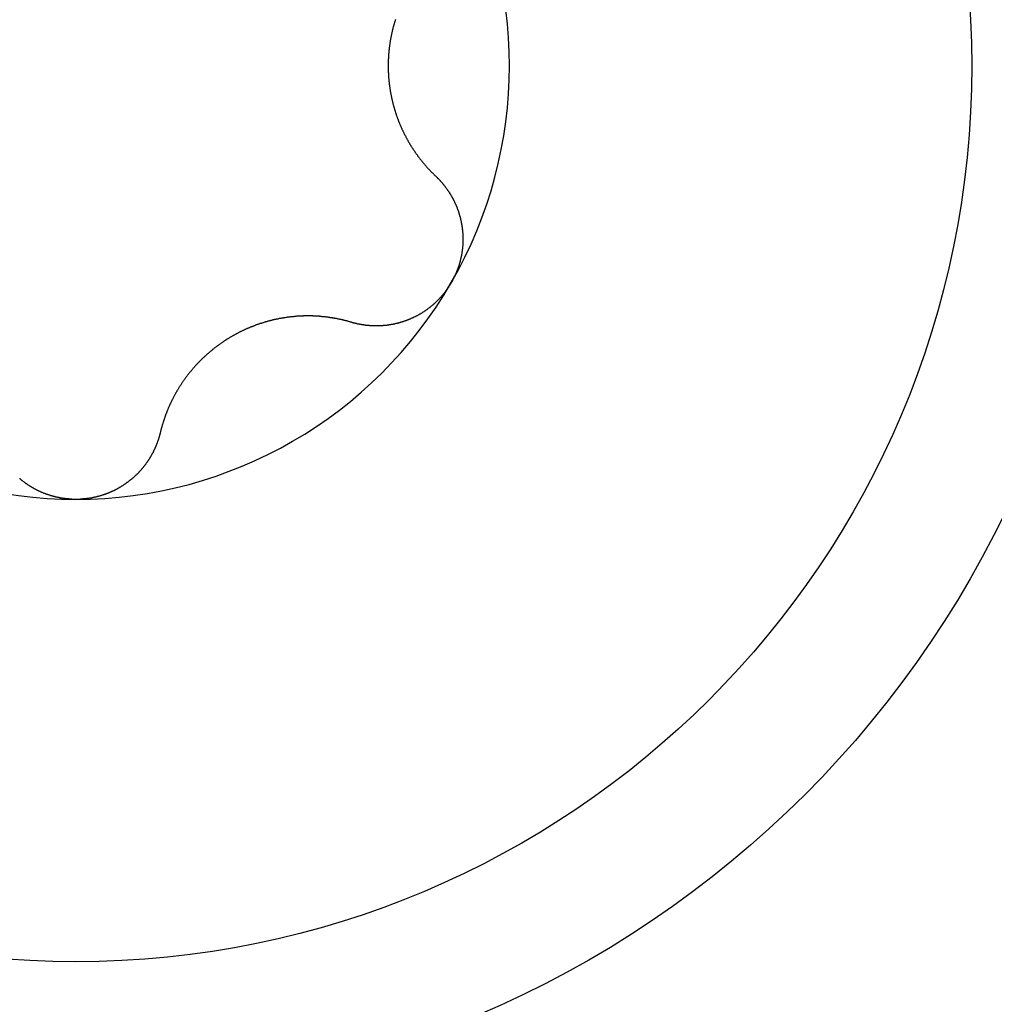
# Model space of a CAD drawing. Extents: x 1107 to 4046, y 937 to 3355.
# Tile 694 of 861: x 2281.69 to 2286.75, y 3095.15 to 3100.26. Entities that reach past the tile are written whole.
import ezdxf

# ---------------------------------------------------------------- set-up
doc = ezdxf.new("R2010")
doc.units = 0
doc.layers.add('KF_VIDA_L___C_BOTTOM', color=7, linetype='CONTINUOUS')

# ---------------------------------------------------------------- blocks, each defined once
blk = doc.blocks.new('KF_VIDA_L___C_BOTTOM')
at = {"layer": 'KF_VIDA_L___C_BOTTOM'}
for points in [[(96.6582, 225.24, 0), (96.6573, 225.237, 0), (96.6564, 225.234, 0), (96.6555, 225.231, 0), (96.6546, 225.229, 0), (96.6537, 225.226, 0), (96.6529, 225.223, 0), (96.652, 225.22, 0), (96.6512, 225.217, 0), (96.6504, 225.214, 0), (96.6496, 225.211, 0), (96.6488, 225.208, 0), (96.648, 225.205, 0), (96.6472, 225.202, 0), (96.6464, 225.2, 0), (96.6457, 225.197, 0), (96.6449, 225.194, 0), (96.6442, 225.191, 0), (96.6435, 225.188, 0), (96.6428, 225.185, 0), (96.6421, 225.182, 0), (96.6414, 225.179, 0), (96.6407, 225.176, 0), (96.64, 225.173, 0), (96.6394, 225.17, 0), (96.6387, 225.167, 0), (96.6381, 225.164, 0), (96.6375, 225.161, 0), (96.6369, 225.158, 0), (96.6363, 225.155, 0), (96.6357, 225.152, 0), (96.6351, 225.149, 0), (96.6346, 225.146, 0), (96.634, 225.143, 0), (96.6335, 225.14, 0), (96.6329, 225.138, 0), (96.6324, 225.135, 0), (96.6319, 225.132, 0), (96.6314, 225.129, 0), (96.6309, 225.126, 0), (96.6305, 225.123, 0), (96.63, 225.12, 0), (96.6295, 225.117, 0), (96.6291, 225.114, 0), (96.6287, 225.111, 0), (96.6282, 225.108, 0), (96.6278, 225.105, 0), (96.6274, 225.102, 0), (96.6271, 225.099, 0), (96.6267, 225.096, 0), (96.6263, 225.093, 0), (96.626, 225.09, 0), (96.6256, 225.087, 0), (96.6253, 225.084, 0), (96.625, 225.081, 0), (96.6247, 225.078, 0), (96.6244, 225.075, 0), (96.6241, 225.072, 0), (96.6238, 225.069, 0), (96.6236, 225.066, 0), (96.6233, 225.063, 0), (96.6231, 225.06, 0), (96.6229, 225.057, 0), (96.6226, 225.054, 0), (96.6224, 225.051, 0), (96.6222, 225.048, 0), (96.6221, 225.045, 0), (96.6219, 225.042, 0), (96.6217, 225.039, 0), (96.6216, 225.036, 0), (96.6215, 225.034, 0), (96.6213, 225.031, 0), (96.6212, 225.028, 0), (96.6211, 225.025, 0), (96.621, 225.022, 0), (96.6209, 225.019, 0), (96.6209, 225.016, 0), (96.6208, 225.013, 0), (96.6208, 225.01, 0), (96.6207, 225.007, 0), (96.6207, 225.004, 0), (96.6207, 225.001, 0), (96.6207, 224.999, 0), (96.6207, 224.996, 0), (96.6207, 224.993, 0), (96.6208, 224.99, 0), (96.6208, 224.987, 0), (96.6209, 224.984, 0), (96.6209, 224.981, 0), (96.621, 224.978, 0), (96.6211, 224.975, 0), (96.6212, 224.972, 0), (96.6213, 224.969, 0), (96.6215, 224.966, 0), (96.6216, 224.964, 0), (96.6217, 224.961, 0), (96.6219, 224.958, 0), (96.6221, 224.955, 0), (96.6222, 224.952, 0), (96.6224, 224.949, 0), (96.6226, 224.946, 0), (96.6229, 224.943, 0), (96.6231, 224.94, 0), (96.6233, 224.937, 0), (96.6236, 224.934, 0), (96.6238, 224.931, 0), (96.6241, 224.928, 0), (96.6244, 224.925, 0), (96.6247, 224.922, 0), (96.625, 224.919, 0), (96.6253, 224.916, 0), (96.6256, 224.913, 0), (96.626, 224.91, 0), (96.6263, 224.907, 0), (96.6267, 224.904, 0), (96.6271, 224.901, 0), (96.6274, 224.898, 0), (96.6278, 224.895, 0), (96.6282, 224.892, 0), (96.6287, 224.889, 0), (96.6291, 224.886, 0), (96.6295, 224.883, 0), (96.63, 224.88, 0), (96.6305, 224.877, 0), (96.6309, 224.874, 0), (96.6314, 224.871, 0), (96.6319, 224.868, 0), (96.6324, 224.865, 0), (96.6329, 224.862, 0), (96.6335, 224.86, 0), (96.634, 224.857, 0), (96.6346, 224.854, 0), (96.6351, 224.851, 0), (96.6357, 224.848, 0), (96.6363, 224.845, 0), (96.6369, 224.842, 0), (96.6375, 224.839, 0), (96.6381, 224.836, 0), (96.6387, 224.833, 0), (96.6394, 224.83, 0), (96.64, 224.827, 0), (96.6407, 224.824, 0), (96.6414, 224.821, 0), (96.6421, 224.818, 0), (96.6428, 224.815, 0), (96.6435, 224.812, 0), (96.6442, 224.809, 0), (96.6449, 224.806, 0), (96.6457, 224.803, 0), (96.6464, 224.8, 0), (96.6472, 224.798, 0), (96.648, 224.795, 0), (96.6488, 224.792, 0), (96.6496, 224.789, 0), (96.6504, 224.786, 0), (96.6512, 224.783, 0), (96.652, 224.78, 0), (96.6529, 224.777, 0), (96.6537, 224.774, 0), (96.6546, 224.771, 0), (96.6555, 224.769, 0), (96.6564, 224.766, 0), (96.6573, 224.763, 0), (96.6582, 224.76, 0), (96.6591, 224.757, 0), (96.66, 224.754, 0), (96.661, 224.751, 0), (96.6619, 224.749, 0), (96.6629, 224.746, 0), (96.6639, 224.743, 0), (96.6648, 224.74, 0), (96.6658, 224.737, 0), (96.6668, 224.734, 0), (96.6679, 224.732, 0), (96.6689, 224.729, 0), (96.6699, 224.726, 0), (96.671, 224.723, 0), (96.672, 224.721, 0), (96.6731, 224.718, 0), (96.6741, 224.715, 0), (96.6752, 224.712, 0), (96.6763, 224.709, 0), (96.6774, 224.707, 0), (96.6785, 224.704, 0), (96.6796, 224.701, 0), (96.6808, 224.699, 0), (96.6819, 224.696, 0), (96.683, 224.693, 0), (96.6842, 224.69, 0), (96.6854, 224.688, 0), (96.6865, 224.685, 0), (96.6877, 224.682, 0), (96.6889, 224.68, 0), (96.6901, 224.677, 0), (96.6913, 224.674, 0), (96.6925, 224.672, 0), (96.6937, 224.669, 0), (96.695, 224.666, 0), (96.6962, 224.664, 0), (96.6974, 224.661, 0), (96.6987, 224.659, 0), (96.6999, 224.656, 0), (96.7012, 224.653, 0), (96.7025, 224.651, 0), (96.7037, 224.648, 0), (96.705, 224.646, 0), (96.7063, 224.643, 0), (96.7076, 224.641, 0), (96.7089, 224.638, 0), (96.7102, 224.636, 0), (96.7116, 224.633, 0), (96.7129, 224.63, 0), (96.7142, 224.628, 0), (96.7156, 224.625, 0), (96.7169, 224.623, 0), (96.7183, 224.621, 0), (96.7196, 224.618, 0), (96.721, 224.616, 0), (96.7223, 224.613, 0), (96.7237, 224.611, 0), (96.7251, 224.608, 0), (96.7265, 224.606, 0), (96.7279, 224.603, 0), (96.7293, 224.601, 0), (96.7307, 224.599, 0), (96.7321, 224.596, 0), (96.7335, 224.594, 0), (96.7349, 224.592, 0), (96.7363, 224.589, 0), (96.7378, 224.587, 0), (96.7392, 224.585, 0), (96.7406, 224.582, 0), (96.7421, 224.58, 0), (96.7435, 224.578, 0), (96.745, 224.575, 0), (96.7464, 224.573, 0), (96.7479, 224.571, 0), (96.7494, 224.569, 0), (96.7508, 224.566, 0), (96.7523, 224.564, 0), (96.7538, 224.562, 0), (96.7553, 224.56, 0), (96.7568, 224.558, 0), (96.7583, 224.555, 0), (96.7598, 224.553, 0), (96.7613, 224.551, 0), (96.7628, 224.549, 0), (96.7644, 224.547, 0), (96.7659, 224.544, 0), (96.7675, 224.542, 0), (96.769, 224.54, 0), (96.7706, 224.538, 0), (96.7722, 224.536, 0), (96.7738, 224.533, 0), (96.7754, 224.531, 0), (96.777, 224.529, 0), (96.7786, 224.527, 0), (96.7803, 224.525, 0), (96.7819, 224.523, 0), (96.7835, 224.521, 0), (96.7852, 224.518, 0), (96.7868, 224.516, 0), (96.7885, 224.514, 0), (96.7902, 224.512, 0), (96.7919, 224.51, 0), (96.7936, 224.508, 0), (96.7953, 224.506, 0), (96.797, 224.503, 0), (96.7987, 224.501, 0), (96.8004, 224.499, 0), (96.8022, 224.497, 0), (96.8039, 224.495, 0), (96.8057, 224.493, 0), (96.8074, 224.491, 0), (96.8092, 224.489, 0), (96.811, 224.487, 0), (96.8127, 224.485, 0), (96.8145, 224.483, 0), (96.8163, 224.481, 0), (96.8181, 224.479, 0), (96.8199, 224.476, 0), (96.8218, 224.474, 0), (96.8236, 224.472, 0), (96.8254, 224.47, 0), (96.8273, 224.468, 0), (96.8291, 224.466, 0), (96.831, 224.464, 0), (96.8329, 224.462, 0), (96.8347, 224.46, 0), (96.8366, 224.458, 0), (96.8385, 224.456, 0), (96.8404, 224.454, 0), (96.8423, 224.452, 0), (96.8442, 224.45, 0), (96.8461, 224.448, 0), (96.8481, 224.446, 0), (96.85, 224.445, 0), (96.8519, 224.443, 0), (96.8539, 224.441, 0), (96.8558, 224.439, 0), (96.8578, 224.437, 0), (96.8598, 224.435, 0), (96.8617, 224.433, 0), (96.8637, 224.431, 0), (96.8657, 224.429, 0), (96.8677, 224.427, 0)], [(96.8677, 224.427, 0), (96.8693, 224.426, 0), (96.871, 224.424, 0), (96.8726, 224.423, 0), (96.8742, 224.421, 0), (96.8758, 224.419, 0), (96.8774, 224.418, 0), (96.879, 224.416, 0), (96.8806, 224.415, 0), (96.8821, 224.413, 0), (96.8837, 224.411, 0), (96.8853, 224.41, 0), (96.8868, 224.408, 0), (96.8884, 224.406, 0), (96.8899, 224.405, 0), (96.8914, 224.403, 0), (96.8929, 224.401, 0), (96.8944, 224.4, 0), (96.8959, 224.398, 0), (96.8974, 224.396, 0), (96.8989, 224.395, 0), (96.9004, 224.393, 0), (96.9019, 224.391, 0), (96.9033, 224.389, 0), (96.9048, 224.388, 0), (96.9062, 224.386, 0), (96.9077, 224.384, 0), (96.9091, 224.382, 0), (96.9105, 224.381, 0), (96.9119, 224.379, 0), (96.9133, 224.377, 0), (96.9147, 224.375, 0), (96.9161, 224.374, 0), (96.9174, 224.372, 0), (96.9188, 224.37, 0), (96.9202, 224.368, 0), (96.9215, 224.366, 0), (96.9228, 224.364, 0), (96.9242, 224.363, 0), (96.9255, 224.361, 0), (96.9268, 224.359, 0), (96.9281, 224.357, 0), (96.9294, 224.355, 0), (96.9307, 224.353, 0), (96.9319, 224.351, 0), (96.9332, 224.35, 0), (96.9345, 224.348, 0), (96.9357, 224.346, 0), (96.9369, 224.344, 0), (96.9382, 224.342, 0), (96.9394, 224.34, 0), (96.9406, 224.338, 0), (96.9418, 224.336, 0), (96.943, 224.334, 0), (96.9441, 224.332, 0), (96.9453, 224.33, 0), (96.9465, 224.328, 0), (96.9476, 224.326, 0), (96.9487, 224.325, 0), (96.9499, 224.323, 0), (96.951, 224.321, 0), (96.9521, 224.319, 0), (96.9532, 224.317, 0), (96.9543, 224.315, 0), (96.9553, 224.313, 0), (96.9564, 224.311, 0), (96.9575, 224.309, 0), (96.9585, 224.307, 0), (96.9595, 224.305, 0), (96.9606, 224.303, 0), (96.9616, 224.301, 0), (96.9626, 224.299, 0), (96.9636, 224.297, 0), (96.9646, 224.295, 0), (96.9655, 224.293, 0), (96.9665, 224.291, 0), (96.9674, 224.289, 0), (96.9684, 224.286, 0), (96.9693, 224.284, 0), (96.9702, 224.282, 0), (96.9711, 224.28, 0), (96.972, 224.278, 0), (96.9729, 224.276, 0), (96.9738, 224.274, 0), (96.9746, 224.272, 0), (96.9755, 224.27, 0), (96.9763, 224.268, 0), (96.9772, 224.266, 0), (96.978, 224.264, 0), (96.9788, 224.262, 0), (96.9796, 224.26, 0), (96.9804, 224.257, 0), (96.9812, 224.255, 0), (96.982, 224.253, 0), (96.9827, 224.251, 0), (96.9835, 224.249, 0), (96.9842, 224.247, 0), (96.985, 224.245, 0), (96.9857, 224.242, 0), (96.9864, 224.24, 0), (96.9871, 224.238, 0), (96.9878, 224.236, 0), (96.9885, 224.234, 0), (96.9892, 224.231, 0), (96.9898, 224.229, 0), (96.9905, 224.227, 0), (96.9911, 224.225, 0), (96.9917, 224.222, 0), (96.9924, 224.22, 0), (96.993, 224.218, 0), (96.9936, 224.216, 0), (96.9942, 224.213, 0), (96.9948, 224.211, 0), (96.9953, 224.209, 0), (96.9959, 224.207, 0), (96.9964, 224.204, 0), (96.997, 224.202, 0), (96.9975, 224.2, 0), (96.998, 224.197, 0), (96.9985, 224.195, 0), (96.999, 224.193, 0), (96.9995, 224.191, 0), (96.9999, 224.188, 0), (97.0004, 224.186, 0), (97.0008, 224.184, 0), (97.0013, 224.181, 0), (97.0017, 224.179, 0), (97.0021, 224.177, 0), (97.0025, 224.174, 0), (97.0029, 224.172, 0), (97.0033, 224.169, 0), (97.0036, 224.167, 0), (97.004, 224.165, 0), (97.0043, 224.162, 0), (97.0047, 224.16, 0), (97.005, 224.158, 0), (97.0053, 224.155, 0), (97.0056, 224.153, 0), (97.0059, 224.15, 0), (97.0061, 224.148, 0), (97.0064, 224.146, 0), (97.0066, 224.143, 0), (97.0069, 224.141, 0), (97.0071, 224.138, 0), (97.0073, 224.136, 0), (97.0075, 224.134, 0), (97.0077, 224.131, 0), (97.0078, 224.129, 0), (97.008, 224.126, 0), (97.0081, 224.124, 0), (97.0082, 224.122, 0), (97.0084, 224.119, 0), (97.0085, 224.117, 0), (97.0086, 224.114, 0), (97.0086, 224.112, 0), (97.0087, 224.109, 0), (97.0087, 224.107, 0), (97.0088, 224.104, 0), (97.0088, 224.102, 0), (97.0088, 224.1, 0), (97.0088, 224.097, 0), (97.0088, 224.095, 0), (97.0088, 224.092, 0), (97.0087, 224.09, 0), (97.0087, 224.087, 0), (97.0086, 224.085, 0), (97.0085, 224.083, 0), (97.0084, 224.08, 0), (97.0083, 224.078, 0), (97.0082, 224.075, 0), (97.008, 224.073, 0), (97.0079, 224.07, 0), (97.0077, 224.068, 0), (97.0075, 224.065, 0), (97.0073, 224.063, 0), (97.0071, 224.06, 0), (97.0069, 224.058, 0), (97.0066, 224.056, 0), (97.0064, 224.053, 0), (97.0061, 224.051, 0), (97.0058, 224.048, 0), (97.0055, 224.046, 0), (97.0052, 224.043, 0), (97.0049, 224.041, 0), (97.0046, 224.039, 0), (97.0042, 224.036, 0), (97.0039, 224.034, 0), (97.0035, 224.031, 0), (97.0031, 224.029, 0), (97.0027, 224.026, 0), (97.0023, 224.024, 0), (97.0018, 224.021, 0), (97.0014, 224.019, 0), (97.0009, 224.017, 0), (97.0005, 224.014, 0), (97, 224.012, 0), (96.9995, 224.009, 0), (96.999, 224.007, 0), (96.9985, 224.005, 0), (96.9979, 224.002, 0), (96.9974, 224, 0), (96.9968, 223.997, 0), (96.9963, 223.995, 0), (96.9957, 223.993, 0), (96.9951, 223.99, 0), (96.9945, 223.988, 0), (96.9938, 223.985, 0), (96.9932, 223.983, 0), (96.9925, 223.981, 0), (96.9919, 223.978, 0), (96.9912, 223.976, 0), (96.9905, 223.974, 0), (96.9898, 223.971, 0), (96.9891, 223.969, 0), (96.9884, 223.966, 0), (96.9877, 223.964, 0), (96.9869, 223.962, 0), (96.9861, 223.959, 0), (96.9854, 223.957, 0), (96.9846, 223.955, 0), (96.9838, 223.952, 0), (96.983, 223.95, 0), (96.9822, 223.948, 0), (96.9813, 223.945, 0), (96.9805, 223.943, 0), (96.9796, 223.941, 0), (96.9787, 223.939, 0), (96.9779, 223.936, 0), (96.977, 223.934, 0), (96.9761, 223.932, 0), (96.9752, 223.929, 0), (96.9742, 223.927, 0), (96.9733, 223.925, 0), (96.9723, 223.923, 0), (96.9714, 223.92, 0), (96.9704, 223.918, 0), (96.9694, 223.916, 0), (96.9684, 223.914, 0), (96.9674, 223.912, 0), (96.9664, 223.909, 0), (96.9654, 223.907, 0), (96.9643, 223.905, 0), (96.9633, 223.903, 0), (96.9622, 223.901, 0), (96.9611, 223.898, 0), (96.96, 223.896, 0), (96.9589, 223.894, 0), (96.9578, 223.892, 0), (96.9567, 223.89, 0), (96.9556, 223.888, 0), (96.9544, 223.886, 0), (96.9533, 223.883, 0), (96.9521, 223.881, 0), (96.9509, 223.879, 0), (96.9498, 223.877, 0), (96.9486, 223.875, 0)], [(96.9486, 223.875, 0), (96.9473, 223.873, 0), (96.9461, 223.871, 0), (96.9449, 223.869, 0), (96.9437, 223.867, 0), (96.9424, 223.865, 0), (96.9411, 223.863, 0), (96.9398, 223.861, 0), (96.9385, 223.859, 0), (96.9372, 223.856, 0), (96.9359, 223.854, 0), (96.9346, 223.852, 0), (96.9332, 223.85, 0), (96.9319, 223.848, 0), (96.9305, 223.846, 0), (96.9291, 223.844, 0), (96.9277, 223.842, 0), (96.9263, 223.84, 0), (96.9249, 223.838, 0), (96.9235, 223.836, 0), (96.9221, 223.834, 0), (96.9206, 223.833, 0), (96.9191, 223.831, 0), (96.9177, 223.829, 0), (96.9162, 223.827, 0), (96.9147, 223.825, 0), (96.9132, 223.823, 0), (96.9117, 223.821, 0), (96.9101, 223.819, 0), (96.9086, 223.817, 0), (96.907, 223.815, 0), (96.9055, 223.813, 0), (96.9039, 223.811, 0), (96.9023, 223.81, 0), (96.9007, 223.808, 0), (96.8991, 223.806, 0), (96.8975, 223.804, 0), (96.8959, 223.802, 0), (96.8943, 223.8, 0), (96.8926, 223.798, 0), (96.891, 223.797, 0), (96.8893, 223.795, 0), (96.8876, 223.793, 0), (96.8859, 223.791, 0), (96.8842, 223.789, 0), (96.8825, 223.788, 0), (96.8808, 223.786, 0), (96.8791, 223.784, 0), (96.8774, 223.782, 0), (96.8756, 223.781, 0), (96.8739, 223.779, 0), (96.8721, 223.777, 0), (96.8703, 223.775, 0), (96.8685, 223.774, 0), (96.8667, 223.772, 0), (96.8649, 223.77, 0), (96.8631, 223.769, 0), (96.8613, 223.767, 0), (96.8595, 223.765, 0), (96.8577, 223.764, 0), (96.8558, 223.762, 0), (96.854, 223.76, 0), (96.8521, 223.759, 0), (96.8502, 223.757, 0), (96.8484, 223.756, 0), (96.8465, 223.754, 0), (96.8446, 223.752, 0), (96.8427, 223.751, 0), (96.8408, 223.749, 0), (96.8388, 223.748, 0), (96.8369, 223.746, 0), (96.835, 223.745, 0), (96.833, 223.743, 0), (96.8311, 223.742, 0), (96.8291, 223.74, 0), (96.8271, 223.739, 0), (96.8252, 223.737, 0), (96.8232, 223.736, 0), (96.8212, 223.734, 0), (96.8192, 223.733, 0), (96.8172, 223.732, 0), (96.8152, 223.73, 0), (96.8132, 223.729, 0), (96.8111, 223.727, 0), (96.8091, 223.726, 0), (96.8071, 223.725, 0), (96.805, 223.723, 0), (96.8029, 223.722, 0), (96.8009, 223.721, 0), (96.7988, 223.719, 0), (96.7967, 223.718, 0), (96.7947, 223.717, 0), (96.7926, 223.715, 0), (96.7905, 223.714, 0), (96.7884, 223.713, 0), (96.7863, 223.712, 0), (96.7842, 223.711, 0), (96.782, 223.709, 0), (96.7799, 223.708, 0), (96.7778, 223.707, 0), (96.7757, 223.706, 0), (96.7735, 223.705, 0), (96.7714, 223.703, 0), (96.7692, 223.702, 0), (96.7671, 223.701, 0), (96.7649, 223.7, 0), (96.7627, 223.699, 0), (96.7606, 223.698, 0), (96.7584, 223.697, 0), (96.7562, 223.696, 0), (96.754, 223.695, 0), (96.7519, 223.694, 0), (96.7497, 223.693, 0), (96.7475, 223.692, 0), (96.7453, 223.691, 0), (96.7431, 223.69, 0), (96.7409, 223.689, 0), (96.7387, 223.688, 0), (96.7365, 223.687, 0), (96.7342, 223.686, 0), (96.732, 223.685, 0), (96.7298, 223.684, 0), (96.7276, 223.683, 0), (96.7254, 223.682, 0), (96.7231, 223.681, 0), (96.7209, 223.68, 0), (96.7187, 223.68, 0), (96.7164, 223.679, 0), (96.7142, 223.678, 0), (96.712, 223.677, 0), (96.7097, 223.676, 0), (96.7075, 223.675, 0), (96.7052, 223.675, 0), (96.703, 223.674, 0), (96.7007, 223.673, 0), (96.6985, 223.672, 0), (96.6962, 223.672, 0), (96.694, 223.671, 0), (96.6917, 223.67, 0), (96.6895, 223.67, 0), (96.6872, 223.669, 0), (96.685, 223.668, 0), (96.6827, 223.668, 0), (96.6805, 223.667, 0), (96.6782, 223.666, 0), (96.676, 223.666, 0), (96.6737, 223.665, 0), (96.6715, 223.664, 0), (96.6692, 223.664, 0), (96.667, 223.663, 0), (96.6647, 223.663, 0), (96.6625, 223.662, 0), (96.6602, 223.662, 0), (96.6579, 223.661, 0), (96.6557, 223.661, 0), (96.6535, 223.66, 0), (96.6512, 223.66, 0), (96.649, 223.659, 0), (96.6467, 223.659, 0), (96.6445, 223.658, 0), (96.6422, 223.658, 0), (96.64, 223.657, 0), (96.6377, 223.657, 0), (96.6355, 223.657, 0), (96.6333, 223.656, 0), (96.631, 223.656, 0), (96.6288, 223.655, 0), (96.6266, 223.655, 0), (96.6244, 223.655, 0), (96.6221, 223.654, 0), (96.6199, 223.654, 0), (96.6177, 223.654, 0), (96.6155, 223.654, 0), (96.6133, 223.653, 0), (96.611, 223.653, 0), (96.6088, 223.653, 0), (96.6066, 223.653, 0), (96.6043, 223.652, 0), (96.6021, 223.652, 0), (96.5999, 223.652, 0), (96.5976, 223.652, 0), (96.5954, 223.652, 0), (96.5931, 223.651, 0), (96.5909, 223.651, 0), (96.5887, 223.651, 0), (96.5864, 223.651, 0), (96.5842, 223.651, 0), (96.5819, 223.651, 0), (96.5797, 223.651, 0), (96.5774, 223.65, 0), (96.5751, 223.65, 0), (96.5729, 223.65, 0), (96.5706, 223.65, 0), (96.5684, 223.65, 0), (96.5661, 223.65, 0), (96.5639, 223.65, 0), (96.5616, 223.65, 0), (96.5593, 223.65, 0), (96.5571, 223.65, 0), (96.5548, 223.65, 0), (96.5525, 223.65, 0), (96.5503, 223.65, 0), (96.548, 223.65, 0), (96.5458, 223.65, 0), (96.5435, 223.65, 0), (96.5412, 223.65, 0), (96.539, 223.651, 0), (96.5367, 223.651, 0), (96.5344, 223.651, 0), (96.5322, 223.651, 0), (96.5299, 223.651, 0), (96.5277, 223.651, 0), (96.5254, 223.651, 0), (96.5231, 223.652, 0), (96.5209, 223.652, 0), (96.5186, 223.652, 0), (96.5164, 223.652, 0), (96.5141, 223.652, 0), (96.5119, 223.653, 0), (96.5096, 223.653, 0), (96.5073, 223.653, 0), (96.5051, 223.653, 0), (96.5028, 223.654, 0), (96.5006, 223.654, 0), (96.4983, 223.654, 0), (96.4961, 223.654, 0), (96.4939, 223.655, 0), (96.4916, 223.655, 0), (96.4894, 223.655, 0), (96.4871, 223.656, 0), (96.4849, 223.656, 0), (96.4827, 223.657, 0), (96.4804, 223.657, 0), (96.4782, 223.657, 0), (96.476, 223.658, 0), (96.4737, 223.658, 0), (96.4715, 223.659, 0), (96.4693, 223.659, 0), (96.4671, 223.659, 0), (96.4649, 223.66, 0), (96.4627, 223.66, 0), (96.4604, 223.661, 0), (96.4582, 223.661, 0), (96.456, 223.662, 0), (96.4538, 223.662, 0), (96.4516, 223.663, 0), (96.4494, 223.664, 0), (96.4472, 223.664, 0), (96.4451, 223.665, 0), (96.4429, 223.665, 0), (96.4407, 223.666, 0), (96.4385, 223.666, 0), (96.4363, 223.667, 0), (96.4342, 223.668, 0), (96.432, 223.668, 0), (96.4298, 223.669, 0)], [(96.4298, 223.669, 0), (96.4272, 223.67, 0), (96.4246, 223.67, 0), (96.4219, 223.671, 0), (96.4193, 223.672, 0), (96.4166, 223.673, 0), (96.414, 223.673, 0), (96.4113, 223.674, 0), (96.4087, 223.675, 0), (96.406, 223.676, 0), (96.4034, 223.676, 0), (96.4007, 223.677, 0), (96.3981, 223.678, 0), (96.3954, 223.678, 0), (96.3927, 223.679, 0), (96.3901, 223.68, 0), (96.3874, 223.68, 0), (96.3847, 223.681, 0), (96.3821, 223.682, 0), (96.3794, 223.682, 0), (96.3767, 223.683, 0), (96.3741, 223.683, 0), (96.3714, 223.684, 0), (96.3687, 223.685, 0), (96.366, 223.685, 0), (96.3633, 223.686, 0), (96.3607, 223.686, 0), (96.358, 223.687, 0), (96.3553, 223.687, 0), (96.3526, 223.688, 0), (96.3499, 223.688, 0), (96.3473, 223.689, 0), (96.3446, 223.689, 0), (96.3419, 223.69, 0), (96.3392, 223.69, 0), (96.3365, 223.691, 0), (96.3338, 223.691, 0), (96.3312, 223.692, 0), (96.3285, 223.692, 0), (96.3258, 223.692, 0), (96.3231, 223.693, 0), (96.3204, 223.693, 0), (96.3177, 223.694, 0), (96.3151, 223.694, 0), (96.3124, 223.694, 0), (96.3097, 223.695, 0), (96.307, 223.695, 0), (96.3043, 223.696, 0), (96.3016, 223.696, 0), (96.299, 223.696, 0), (96.2963, 223.697, 0), (96.2936, 223.697, 0), (96.2909, 223.697, 0), (96.2883, 223.697, 0), (96.2856, 223.698, 0), (96.2829, 223.698, 0), (96.2802, 223.698, 0), (96.2776, 223.698, 0), (96.2749, 223.699, 0), (96.2722, 223.699, 0), (96.2696, 223.699, 0), (96.2669, 223.699, 0), (96.2642, 223.7, 0), (96.2616, 223.7, 0), (96.2589, 223.7, 0), (96.2562, 223.7, 0), (96.2536, 223.7, 0), (96.2509, 223.701, 0), (96.2483, 223.701, 0), (96.2456, 223.701, 0), (96.2429, 223.701, 0), (96.2402, 223.701, 0), (96.2375, 223.701, 0), (96.2348, 223.701, 0), (96.2321, 223.701, 0), (96.2294, 223.702, 0), (96.2266, 223.702, 0), (96.2239, 223.702, 0), (96.2212, 223.702, 0), (96.2184, 223.702, 0), (96.2156, 223.702, 0), (96.2129, 223.702, 0), (96.2101, 223.702, 0), (96.2073, 223.702, 0), (96.2046, 223.702, 0), (96.2018, 223.702, 0), (96.199, 223.702, 0), (96.1962, 223.702, 0), (96.1934, 223.702, 0), (96.1906, 223.702, 0), (96.1878, 223.702, 0), (96.1849, 223.702, 0), (96.1821, 223.702, 0), (96.1793, 223.701, 0), (96.1765, 223.701, 0), (96.1736, 223.701, 0), (96.1708, 223.701, 0), (96.1679, 223.701, 0), (96.1651, 223.701, 0), (96.1622, 223.701, 0), (96.1594, 223.701, 0), (96.1565, 223.7, 0), (96.1536, 223.7, 0), (96.1507, 223.7, 0), (96.1479, 223.7, 0), (96.145, 223.7, 0), (96.1421, 223.699, 0), (96.1392, 223.699, 0), (96.1363, 223.699, 0), (96.1334, 223.699, 0), (96.1305, 223.698, 0), (96.1276, 223.698, 0), (96.1247, 223.698, 0), (96.1218, 223.698, 0), (96.1189, 223.697, 0), (96.116, 223.697, 0), (96.1131, 223.697, 0), (96.1102, 223.696, 0), (96.1073, 223.696, 0), (96.1044, 223.696, 0), (96.1014, 223.695, 0), (96.0985, 223.695, 0), (96.0956, 223.694, 0), (96.0927, 223.694, 0), (96.0897, 223.694, 0), (96.0868, 223.693, 0), (96.0839, 223.693, 0), (96.081, 223.692, 0), (96.078, 223.692, 0), (96.0751, 223.691, 0), (96.0722, 223.691, 0), (96.0692, 223.69, 0), (96.0663, 223.69, 0), (96.0634, 223.689, 0), (96.0604, 223.689, 0), (96.0575, 223.688, 0), (96.0546, 223.688, 0), (96.0516, 223.687, 0), (96.0487, 223.686, 0), (96.0457, 223.686, 0), (96.0428, 223.685, 0), (96.0399, 223.685, 0), (96.0369, 223.684, 0), (96.034, 223.683, 0), (96.0311, 223.683, 0), (96.0282, 223.682, 0), (96.0252, 223.681, 0), (96.0223, 223.681, 0), (96.0194, 223.68, 0), (96.0164, 223.679, 0), (96.0135, 223.679, 0), (96.0106, 223.678, 0), (96.0077, 223.677, 0), (96.0048, 223.676, 0), (96.0018, 223.675, 0), (95.9989, 223.675, 0), (95.996, 223.674, 0), (95.9931, 223.673, 0), (95.9902, 223.672, 0), (95.9873, 223.671, 0), (95.9844, 223.671, 0), (95.9815, 223.67, 0), (95.9786, 223.669, 0), (95.9757, 223.668, 0), (95.9728, 223.667, 0), (95.9699, 223.666, 0), (95.967, 223.665, 0), (95.9642, 223.664, 0), (95.9613, 223.663, 0), (95.9584, 223.663, 0), (95.9555, 223.662, 0), (95.9527, 223.661, 0), (95.9498, 223.66, 0), (95.9469, 223.659, 0), (95.9441, 223.658, 0), (95.9412, 223.657, 0), (95.9384, 223.656, 0), (95.9356, 223.655, 0), (95.9327, 223.654, 0), (95.9299, 223.653, 0), (95.9271, 223.651, 0), (95.9242, 223.65, 0), (95.9214, 223.649, 0), (95.9186, 223.648, 0), (95.9158, 223.647, 0), (95.913, 223.646, 0), (95.9102, 223.645, 0), (95.9074, 223.644, 0), (95.9046, 223.643, 0), (95.9018, 223.641, 0), (95.8991, 223.64, 0), (95.8963, 223.639, 0), (95.8935, 223.638, 0), (95.8908, 223.637, 0), (95.888, 223.636, 0), (95.8853, 223.634, 0), (95.8826, 223.633, 0), (95.8798, 223.632, 0), (95.8771, 223.631, 0), (95.8744, 223.629, 0), (95.8717, 223.628, 0), (95.869, 223.627, 0), (95.8663, 223.626, 0), (95.8636, 223.624, 0), (95.8609, 223.623, 0), (95.8583, 223.622, 0), (95.8556, 223.621, 0), (95.8529, 223.619, 0), (95.8503, 223.618, 0), (95.8477, 223.617, 0), (95.845, 223.615, 0), (95.8424, 223.614, 0), (95.8398, 223.613, 0), (95.8372, 223.611, 0), (95.8346, 223.61, 0), (95.832, 223.608, 0), (95.8294, 223.607, 0), (95.8268, 223.606, 0), (95.8243, 223.604, 0), (95.8217, 223.603, 0), (95.8192, 223.601, 0), (95.8166, 223.6, 0), (95.8141, 223.599, 0), (95.8116, 223.597, 0), (95.8091, 223.596, 0), (95.8066, 223.594, 0), (95.8041, 223.593, 0), (95.8016, 223.591, 0), (95.7991, 223.59, 0), (95.7966, 223.588, 0), (95.7941, 223.587, 0), (95.7916, 223.585, 0), (95.7891, 223.584, 0), (95.7866, 223.582, 0), (95.7841, 223.581, 0), (95.7817, 223.579, 0), (95.7792, 223.577, 0), (95.7767, 223.576, 0), (95.7742, 223.574, 0), (95.7718, 223.573, 0), (95.7693, 223.571, 0), (95.7668, 223.569, 0), (95.7644, 223.568, 0), (95.7619, 223.566, 0), (95.7595, 223.564, 0), (95.757, 223.563, 0), (95.7546, 223.561, 0), (95.7521, 223.559, 0), (95.7497, 223.557, 0), (95.7473, 223.556, 0), (95.7448, 223.554, 0), (95.7424, 223.552, 0), (95.74, 223.551, 0), (95.7376, 223.549, 0), (95.7352, 223.547, 0), (95.7328, 223.545, 0), (95.7304, 223.543, 0), (95.728, 223.542, 0), (95.7256, 223.54, 0), (95.7232, 223.538, 0), (95.7208, 223.536, 0), (95.7185, 223.534, 0), (95.7161, 223.532, 0), (95.7137, 223.53, 0), (95.7114, 223.529, 0), (95.709, 223.527, 0), (95.7067, 223.525, 0), (95.7044, 223.523, 0), (95.702, 223.521, 0), (95.6997, 223.519, 0), (95.6974, 223.517, 0), (95.6951, 223.515, 0), (95.6928, 223.513, 0), (95.6905, 223.511, 0), (95.6882, 223.509, 0), (95.6859, 223.507, 0), (95.6836, 223.505, 0), (95.6814, 223.503, 0), (95.6791, 223.501, 0), (95.6768, 223.499, 0), (95.6746, 223.497, 0), (95.6724, 223.495, 0), (95.6701, 223.493, 0), (95.6679, 223.491, 0), (95.6657, 223.489, 0), (95.6635, 223.487, 0), (95.6613, 223.485, 0), (95.6591, 223.483, 0), (95.6569, 223.481, 0), (95.6547, 223.479, 0), (95.6526, 223.476, 0), (95.6504, 223.474, 0), (95.6483, 223.472, 0), (95.6461, 223.47, 0), (95.644, 223.468, 0), (95.6419, 223.466, 0), (95.6398, 223.464, 0), (95.6377, 223.462, 0), (95.6356, 223.459, 0), (95.6335, 223.457, 0), (95.6314, 223.455, 0), (95.6294, 223.453, 0), (95.6273, 223.451, 0), (95.6253, 223.448, 0), (95.6232, 223.446, 0), (95.6212, 223.444, 0), (95.6192, 223.442, 0), (95.6172, 223.44, 0), (95.6152, 223.437, 0), (95.6132, 223.435, 0), (95.6113, 223.433, 0), (95.6093, 223.431, 0), (95.6074, 223.428, 0), (95.6054, 223.426, 0), (95.6035, 223.424, 0), (95.6016, 223.421, 0), (95.5997, 223.419, 0), (95.5978, 223.417, 0), (95.5959, 223.415, 0), (95.594, 223.412, 0), (95.5921, 223.41, 0), (95.5903, 223.408, 0), (95.5884, 223.405, 0), (95.5866, 223.403, 0), (95.5847, 223.401, 0), (95.5829, 223.398, 0), (95.5811, 223.396, 0), (95.5793, 223.394, 0), (95.5775, 223.391, 0), (95.5758, 223.389, 0), (95.574, 223.387, 0), (95.5723, 223.384, 0), (95.5705, 223.382, 0), (95.5688, 223.38, 0), (95.5671, 223.377, 0), (95.5654, 223.375, 0), (95.5637, 223.372, 0), (95.562, 223.37, 0), (95.5603, 223.368, 0), (95.5586, 223.365, 0), (95.557, 223.363, 0), (95.5553, 223.361, 0), (95.5537, 223.358, 0), (95.5521, 223.356, 0), (95.5504, 223.353, 0), (95.5488, 223.351, 0), (95.5473, 223.349, 0), (95.5457, 223.346, 0), (95.5441, 223.344, 0), (95.5426, 223.341, 0), (95.541, 223.339, 0), (95.5395, 223.337, 0), (95.5379, 223.334, 0), (95.5364, 223.332, 0), (95.5349, 223.329, 0), (95.5334, 223.327, 0), (95.532, 223.325, 0), (95.5305, 223.322, 0), (95.529, 223.32, 0), (95.5276, 223.317, 0), (95.5262, 223.315, 0), (95.5247, 223.313, 0), (95.5233, 223.31, 0), (95.5219, 223.308, 0), (95.5205, 223.305, 0), (95.5192, 223.303, 0), (95.5178, 223.301, 0), (95.5164, 223.298, 0), (95.5151, 223.296, 0), (95.5138, 223.293, 0), (95.5124, 223.291, 0), (95.5111, 223.289, 0), (95.5098, 223.286, 0), (95.5086, 223.284, 0), (95.5073, 223.281, 0), (95.506, 223.279, 0), (95.5048, 223.277, 0), (95.5035, 223.274, 0), (95.5023, 223.272, 0), (95.5011, 223.269, 0), (95.4999, 223.267, 0), (95.4987, 223.265, 0), (95.4975, 223.262, 0), (95.4964, 223.26, 0), (95.4952, 223.257, 0), (95.494, 223.255, 0), (95.4929, 223.253, 0), (95.4917, 223.25, 0), (95.4906, 223.248, 0), (95.4895, 223.245, 0), (95.4884, 223.243, 0), (95.4872, 223.24, 0), (95.4861, 223.238, 0), (95.485, 223.236, 0), (95.4839, 223.233, 0), (95.4829, 223.231, 0), (95.4818, 223.228, 0), (95.4807, 223.226, 0), (95.4797, 223.223, 0), (95.4786, 223.221, 0), (95.4776, 223.218, 0), (95.4765, 223.216, 0), (95.4755, 223.213, 0), (95.4745, 223.211, 0), (95.4735, 223.208, 0), (95.4724, 223.206, 0), (95.4714, 223.203, 0), (95.4705, 223.201, 0), (95.4695, 223.198, 0), (95.4685, 223.196, 0), (95.4675, 223.193, 0), (95.4666, 223.19, 0), (95.4656, 223.188, 0), (95.4647, 223.185, 0), (95.4638, 223.183, 0), (95.4628, 223.18, 0), (95.4619, 223.178, 0), (95.461, 223.175, 0), (95.4601, 223.172, 0), (95.4592, 223.17, 0), (95.4583, 223.167, 0), (95.4575, 223.165, 0), (95.4566, 223.162, 0), (95.4557, 223.16, 0), (95.4549, 223.157, 0), (95.4541, 223.154, 0), (95.4532, 223.152, 0), (95.4524, 223.149, 0), (95.4516, 223.146, 0), (95.4508, 223.144, 0), (95.45, 223.141, 0), (95.4492, 223.139, 0), (95.4484, 223.136, 0), (95.4477, 223.133, 0), (95.4469, 223.131, 0), (95.4461, 223.128, 0), (95.4454, 223.125, 0), (95.4447, 223.123, 0), (95.4439, 223.12, 0), (95.4432, 223.117, 0), (95.4425, 223.115, 0), (95.4418, 223.112, 0), (95.4411, 223.11, 0), (95.4405, 223.107, 0), (95.4398, 223.104, 0), (95.4391, 223.102, 0), (95.4385, 223.099, 0), (95.4379, 223.096, 0)], [(95, 222.75, 0), (94.9976, 222.75, 0), (94.9952, 222.75, 0), (94.9928, 222.75, 0), (94.9904, 222.75, 0), (94.988, 222.75, 0), (94.9855, 222.75, 0), (94.9831, 222.75, 0), (94.9807, 222.75, 0), (94.9783, 222.751, 0), (94.9759, 222.751, 0), (94.9735, 222.751, 0), (94.971, 222.751, 0), (94.9686, 222.751, 0), (94.9662, 222.751, 0), (94.9638, 222.752, 0), (94.9614, 222.752, 0), (94.9589, 222.752, 0), (94.9565, 222.752, 0), (94.9541, 222.752, 0), (94.9517, 222.753, 0), (94.9492, 222.753, 0), (94.9468, 222.753, 0), (94.9444, 222.754, 0), (94.942, 222.754, 0), (94.9395, 222.754, 0), (94.9371, 222.755, 0), (94.9347, 222.755, 0), (94.9323, 222.755, 0), (94.9298, 222.756, 0), (94.9274, 222.756, 0), (94.925, 222.756, 0), (94.9226, 222.757, 0), (94.9202, 222.757, 0), (94.9178, 222.758, 0), (94.9153, 222.758, 0), (94.9129, 222.759, 0), (94.9105, 222.759, 0), (94.9081, 222.76, 0), (94.9057, 222.76, 0), (94.9033, 222.761, 0), (94.9009, 222.761, 0), (94.8985, 222.762, 0), (94.8961, 222.762, 0), (94.8937, 222.763, 0), (94.8913, 222.763, 0), (94.8889, 222.764, 0), (94.8865, 222.765, 0), (94.8842, 222.765, 0), (94.8818, 222.766, 0), (94.8794, 222.767, 0), (94.877, 222.767, 0), (94.8747, 222.768, 0), (94.8723, 222.769, 0), (94.8699, 222.769, 0), (94.8676, 222.77, 0), (94.8652, 222.771, 0), (94.8629, 222.772, 0), (94.8605, 222.772, 0), (94.8582, 222.773, 0), (94.8558, 222.774, 0), (94.8535, 222.775, 0), (94.8512, 222.775, 0), (94.8488, 222.776, 0), (94.8465, 222.777, 0), (94.8442, 222.778, 0), (94.8419, 222.779, 0), (94.8396, 222.78, 0), (94.8373, 222.781, 0), (94.835, 222.781, 0), (94.8327, 222.782, 0), (94.8304, 222.783, 0), (94.8281, 222.784, 0), (94.8258, 222.785, 0), (94.8236, 222.786, 0), (94.8213, 222.787, 0), (94.8191, 222.788, 0), (94.8168, 222.789, 0), (94.8146, 222.79, 0), (94.8123, 222.791, 0), (94.8101, 222.792, 0), (94.8079, 222.793, 0), (94.8056, 222.794, 0), (94.8034, 222.795, 0), (94.8012, 222.796, 0), (94.799, 222.797, 0), (94.7968, 222.798, 0), (94.7947, 222.8, 0), (94.7925, 222.801, 0), (94.7903, 222.802, 0), (94.7882, 222.803, 0), (94.786, 222.804, 0), (94.7839, 222.805, 0), (94.7817, 222.807, 0), (94.7796, 222.808, 0), (94.7775, 222.809, 0), (94.7753, 222.81, 0), (94.7732, 222.811, 0), (94.7711, 222.813, 0), (94.769, 222.814, 0), (94.767, 222.815, 0), (94.7649, 222.816, 0), (94.7628, 222.818, 0), (94.7608, 222.819, 0), (94.7587, 222.82, 0), (94.7567, 222.822, 0), (94.7546, 222.823, 0), (94.7526, 222.824, 0), (94.7506, 222.826, 0), (94.7486, 222.827, 0), (94.7466, 222.828, 0), (94.7446, 222.83, 0), (94.7426, 222.831, 0), (94.7406, 222.832, 0), (94.7387, 222.834, 0), (94.7367, 222.835, 0), (94.7348, 222.837, 0), (94.7328, 222.838, 0), (94.7309, 222.84, 0), (94.729, 222.841, 0), (94.727, 222.842, 0), (94.7251, 222.844, 0), (94.7233, 222.845, 0), (94.7214, 222.847, 0), (94.7195, 222.848, 0), (94.7176, 222.85, 0), (94.7158, 222.851, 0), (94.7139, 222.853, 0), (94.7121, 222.854, 0), (94.7103, 222.856, 0), (94.7084, 222.857, 0), (94.7066, 222.859, 0)], [(95.4379, 223.096, 0), (95.4373, 223.094, 0), (95.4368, 223.092, 0), (95.4362, 223.09, 0), (95.4357, 223.087, 0), (95.4351, 223.085, 0), (95.4345, 223.083, 0), (95.4339, 223.081, 0), (95.4333, 223.079, 0), (95.4327, 223.077, 0), (95.4321, 223.074, 0), (95.4314, 223.072, 0), (95.4308, 223.07, 0), (95.4301, 223.068, 0), (95.4295, 223.066, 0), (95.4288, 223.064, 0), (95.4281, 223.061, 0), (95.4274, 223.059, 0), (95.4267, 223.057, 0), (95.4259, 223.055, 0), (95.4252, 223.053, 0), (95.4244, 223.051, 0), (95.4237, 223.049, 0), (95.4229, 223.046, 0), (95.4221, 223.044, 0), (95.4213, 223.042, 0), (95.4205, 223.04, 0), (95.4197, 223.038, 0), (95.4189, 223.036, 0), (95.4181, 223.034, 0), (95.4172, 223.032, 0), (95.4163, 223.029, 0), (95.4155, 223.027, 0), (95.4146, 223.025, 0), (95.4137, 223.023, 0), (95.4128, 223.021, 0), (95.4119, 223.019, 0), (95.411, 223.017, 0), (95.4101, 223.015, 0), (95.4091, 223.013, 0), (95.4082, 223.011, 0), (95.4072, 223.009, 0), (95.4062, 223.007, 0), (95.4053, 223.005, 0), (95.4043, 223.003, 0), (95.4033, 223.001, 0), (95.4023, 222.999, 0), (95.4013, 222.997, 0), (95.4002, 222.994, 0), (95.3992, 222.992, 0), (95.3981, 222.99, 0), (95.3971, 222.988, 0), (95.396, 222.986, 0), (95.3949, 222.984, 0), (95.3938, 222.982, 0), (95.3927, 222.981, 0), (95.3916, 222.979, 0), (95.3905, 222.977, 0), (95.3894, 222.975, 0), (95.3883, 222.973, 0), (95.3871, 222.971, 0), (95.386, 222.969, 0), (95.3848, 222.967, 0), (95.3836, 222.965, 0), (95.3825, 222.963, 0), (95.3813, 222.961, 0), (95.3801, 222.959, 0), (95.3789, 222.957, 0), (95.3776, 222.955, 0), (95.3764, 222.953, 0), (95.3752, 222.952, 0), (95.3739, 222.95, 0), (95.3727, 222.948, 0), (95.3714, 222.946, 0), (95.3701, 222.944, 0), (95.3689, 222.942, 0), (95.3676, 222.94, 0), (95.3663, 222.939, 0), (95.365, 222.937, 0), (95.3636, 222.935, 0), (95.3623, 222.933, 0), (95.361, 222.931, 0), (95.3596, 222.93, 0), (95.3583, 222.928, 0), (95.3569, 222.926, 0), (95.3556, 222.924, 0), (95.3542, 222.922, 0), (95.3528, 222.921, 0), (95.3514, 222.919, 0), (95.35, 222.917, 0), (95.3486, 222.915, 0), (95.3471, 222.914, 0), (95.3457, 222.912, 0), (95.3442, 222.91, 0), (95.3427, 222.908, 0), (95.3412, 222.907, 0), (95.3397, 222.905, 0), (95.3382, 222.903, 0), (95.3367, 222.902, 0), (95.3352, 222.9, 0), (95.3336, 222.898, 0), (95.3321, 222.896, 0), (95.3305, 222.895, 0), (95.329, 222.893, 0), (95.3274, 222.891, 0), (95.3258, 222.89, 0), (95.3242, 222.888, 0), (95.3225, 222.886, 0), (95.3209, 222.885, 0), (95.3193, 222.883, 0), (95.3176, 222.881, 0), (95.3159, 222.88, 0), (95.3143, 222.878, 0), (95.3126, 222.876, 0), (95.3109, 222.875, 0), (95.3092, 222.873, 0), (95.3075, 222.872, 0), (95.3057, 222.87, 0), (95.304, 222.868, 0), (95.3023, 222.867, 0), (95.3005, 222.865, 0), (95.2987, 222.864, 0), (95.297, 222.862, 0), (95.2952, 222.861, 0), (95.2934, 222.859, 0), (95.2916, 222.857, 0), (95.2897, 222.856, 0), (95.2879, 222.854, 0), (95.2861, 222.853, 0), (95.2842, 222.851, 0), (95.2824, 222.85, 0), (95.2805, 222.848, 0), (95.2786, 222.847, 0), (95.2767, 222.845, 0), (95.2749, 222.844, 0), (95.273, 222.842, 0), (95.271, 222.841, 0), (95.2691, 222.84, 0), (95.2672, 222.838, 0), (95.2652, 222.837, 0), (95.2633, 222.835, 0), (95.2613, 222.834, 0), (95.2594, 222.832, 0), (95.2574, 222.831, 0), (95.2554, 222.83, 0), (95.2534, 222.828, 0), (95.2514, 222.827, 0), (95.2494, 222.826, 0), (95.2474, 222.824, 0), (95.2454, 222.823, 0), (95.2433, 222.822, 0), (95.2413, 222.82, 0), (95.2392, 222.819, 0), (95.2372, 222.818, 0), (95.2351, 222.816, 0), (95.233, 222.815, 0), (95.231, 222.814, 0), (95.2289, 222.813, 0), (95.2268, 222.811, 0), (95.2247, 222.81, 0), (95.2225, 222.809, 0), (95.2204, 222.808, 0), (95.2183, 222.807, 0), (95.2161, 222.805, 0), (95.214, 222.804, 0), (95.2118, 222.803, 0), (95.2097, 222.802, 0), (95.2075, 222.801, 0), (95.2053, 222.8, 0), (95.2032, 222.798, 0), (95.201, 222.797, 0), (95.1988, 222.796, 0), (95.1966, 222.795, 0), (95.1944, 222.794, 0), (95.1921, 222.793, 0), (95.1899, 222.792, 0), (95.1877, 222.791, 0), (95.1854, 222.79, 0), (95.1832, 222.789, 0), (95.1809, 222.788, 0), (95.1787, 222.787, 0), (95.1764, 222.786, 0), (95.1742, 222.785, 0), (95.1719, 222.784, 0), (95.1696, 222.783, 0), (95.1673, 222.782, 0), (95.165, 222.781, 0), (95.1627, 222.781, 0), (95.1604, 222.78, 0), (95.1581, 222.779, 0), (95.1558, 222.778, 0), (95.1535, 222.777, 0), (95.1512, 222.776, 0), (95.1488, 222.775, 0), (95.1465, 222.775, 0), (95.1442, 222.774, 0), (95.1418, 222.773, 0), (95.1395, 222.772, 0), (95.1371, 222.772, 0), (95.1348, 222.771, 0), (95.1324, 222.77, 0), (95.1301, 222.769, 0), (95.1277, 222.769, 0), (95.1253, 222.768, 0), (95.123, 222.767, 0), (95.1206, 222.767, 0), (95.1182, 222.766, 0), (95.1158, 222.765, 0), (95.1135, 222.765, 0), (95.1111, 222.764, 0), (95.1087, 222.763, 0), (95.1063, 222.763, 0), (95.1039, 222.762, 0), (95.1015, 222.762, 0), (95.0991, 222.761, 0), (95.0967, 222.761, 0), (95.0943, 222.76, 0), (95.0919, 222.76, 0), (95.0895, 222.759, 0), (95.0871, 222.759, 0), (95.0847, 222.758, 0), (95.0822, 222.758, 0), (95.0798, 222.757, 0), (95.0774, 222.757, 0), (95.075, 222.756, 0), (95.0726, 222.756, 0), (95.0702, 222.756, 0), (95.0677, 222.755, 0), (95.0653, 222.755, 0), (95.0629, 222.755, 0), (95.0605, 222.754, 0), (95.058, 222.754, 0), (95.0556, 222.754, 0), (95.0532, 222.753, 0), (95.0508, 222.753, 0), (95.0483, 222.753, 0), (95.0459, 222.752, 0), (95.0435, 222.752, 0), (95.0411, 222.752, 0), (95.0386, 222.752, 0), (95.0362, 222.752, 0), (95.0338, 222.751, 0), (95.0314, 222.751, 0), (95.029, 222.751, 0), (95.0265, 222.751, 0), (95.0241, 222.751, 0), (95.0217, 222.751, 0), (95.0193, 222.75, 0), (95.0169, 222.75, 0), (95.0145, 222.75, 0), (95.012, 222.75, 0), (95.0096, 222.75, 0), (95.0072, 222.75, 0), (95.0048, 222.75, 0), (95.0024, 222.75, 0), (95, 222.75, 0)]]:
    blk.add_polyline3d(points, dxfattribs=at)
for radius in [5.35, 4.65]:
    blk.add_circle((95, 225), radius, dxfattribs=at)
for start, end in [(330, 30), (210, 270), (270, 330)]:
    blk.add_arc((95, 225), 2.25, start, end, dxfattribs=at)

msp = doc.modelspace()

# ---------------------------------------------------------------- block references
at = {"layer": 'KF_VIDA_L___C_BOTTOM'}
msp.add_blockref('KF_VIDA_L___C_BOTTOM', (2186.9791, 2875.0183), dxfattribs=at)

doc.saveas('drawing.dxf')
